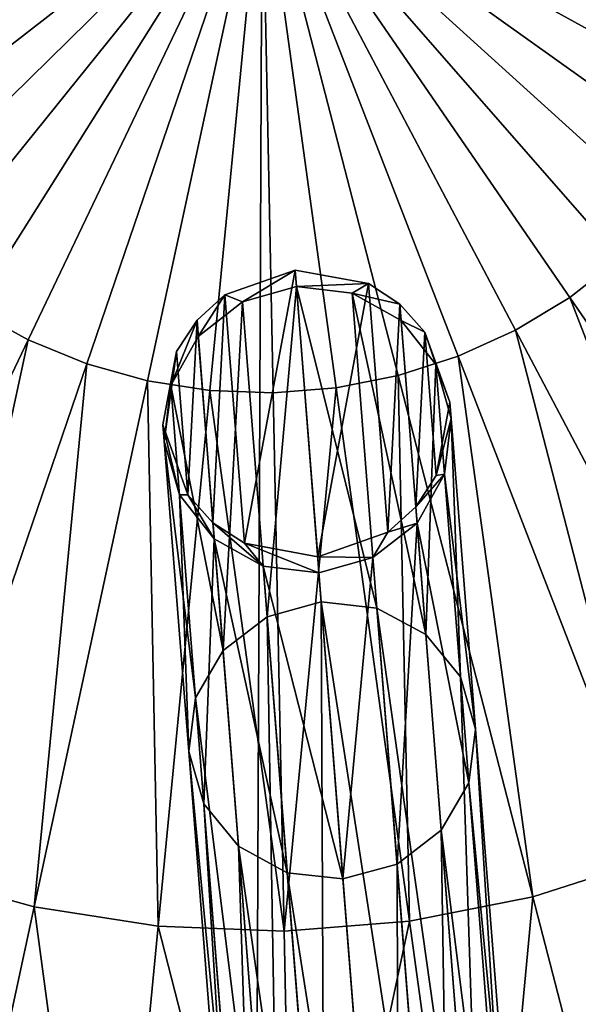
# Model space of a CAD drawing. Header units: millimetres. Extents: x 64 to 3333, y 103 to 3347.
# Tile 355 of 519: x 1723 to 1733, y 1758 to 1775. Entities that reach past the tile are written whole.
import ezdxf

# ---------------------------------------------------------------- set-up
doc = ezdxf.new("R2010")
doc.units = ezdxf.units.MM
doc.header["$LTSCALE"] = 25.4
doc.layers.get('0').update_dxf_attribs({"true_color": 0xff5454})

# ---------------------------------------------------------------- blocks, each defined once
blk = doc.blocks.new('SPIDER-6785-9743.STL')
at = {"color": 0}
mesh = blk.add_polyface(dxfattribs=at)
corners = [(1654.298, 1759.693, 1405.814), (1652.364, 1784.306, 1405.814), (1652.311, 1771.919, 1405.814), (1654.454, 1796.515, 1405.814), (1658.271, 1747.96, 1405.814), (1658.526, 1808.214, 1405.814), (1664.12, 1737.042, 1405.814), (1664.467, 1819.083, 1405.814), (1671.687, 1727.234, 1405.814), (1672.116, 1828.826, 1405.814), (1680.765, 1718.807, 1405.814), (1681.265, 1837.177, 1405.814), (1691.106, 1711.988, 1405.814), (1691.664, 1843.908, 1405.814), (1702.429, 1706.964, 1405.814), (1703.028, 1848.835, 1405.814), (1714.423, 1703.873, 1405.814), (1715.049, 1851.825, 1405.814), (1726.764, 1702.797, 1405.814), (1727.398, 1852.796, 1405.814), (1739.112, 1703.768, 1405.814), (1739.738, 1851.721, 1405.814), (1751.133, 1706.758, 1405.814), (1751.733, 1848.63, 1405.814), (1762.498, 1711.686, 1405.814), (1763.055, 1843.606, 1405.814), (1772.896, 1718.417, 1405.814), (1773.396, 1836.787, 1405.814), (1782.045, 1726.768, 1405.814), (1782.474, 1828.359, 1405.814), (1789.694, 1736.511, 1405.814), (1790.041, 1818.552, 1405.814), (1795.636, 1747.38, 1405.814), (1795.89, 1807.633, 1405.814), (1799.707, 1759.078, 1405.814), (1799.863, 1795.901, 1405.814), (1801.798, 1771.288, 1405.814), (1801.85, 1783.674, 1405.814)]
mesh.append_faces([[corners[k] for k in face] for face in [(0, 1, 2), (35, 36, 37)]], dxfattribs={"vtx0": -1, "color": 0})
mesh.append_faces([[corners[k] for k in face] for face in [(1, 0, 3), (3, 4, 5), (5, 6, 7), (7, 8, 9), (9, 10, 11), (11, 12, 13), (13, 14, 15), (15, 16, 17), (17, 18, 19), (19, 20, 21), (21, 22, 23), (23, 24, 25), (25, 26, 27), (27, 28, 29), (29, 30, 31), (31, 32, 33), (33, 34, 35)]], dxfattribs={"vtx0": -1, "vtx1": -1, "color": 0})
mesh.append_faces([[corners[k] for k in face] for face in [(3, 0, 4), (5, 4, 6), (7, 6, 8), (9, 8, 10), (11, 10, 12), (13, 12, 14), (15, 14, 16), (17, 16, 18), (19, 18, 20), (21, 20, 22), (23, 22, 24), (25, 24, 26), (27, 26, 28), (29, 28, 30), (31, 30, 32), (33, 32, 34), (35, 34, 36)]], dxfattribs={"vtx0": -1, "vtx2": -1, "color": 0})
mesh = blk.add_polyface(dxfattribs=at)
corners = [(1727.081, 1777.797, 1362.181), (1718.492, 1773.884, 1362.521), (1718.096, 1774.907, 1362.521)]
mesh.append_faces([[corners[k] for k in face] for face in [(0, 1, 2)]], dxfattribs={"color": 0})
mesh = blk.add_polyface(dxfattribs=at)
corners = [(1727.081, 1777.797, 1362.181), (1719.005, 1772.913, 1362.521), (1718.492, 1773.884, 1362.521)]
mesh.append_faces([[corners[k] for k in face] for face in [(0, 1, 2)]], dxfattribs={"color": 0})
mesh = blk.add_polyface(dxfattribs=at)
corners = [(1727.081, 1777.797, 1362.181), (1719.626, 1772.009, 1362.521), (1719.005, 1772.913, 1362.521)]
mesh.append_faces([[corners[k] for k in face] for face in [(0, 1, 2)]], dxfattribs={"color": 0})
mesh = blk.add_polyface(dxfattribs=at)
corners = [(1727.081, 1777.797, 1362.181), (1720.348, 1771.182, 1362.521), (1719.626, 1772.009, 1362.521)]
mesh.append_faces([[corners[k] for k in face] for face in [(0, 1, 2)]], dxfattribs={"color": 0})
mesh = blk.add_polyface(dxfattribs=at)
corners = [(1727.081, 1777.797, 1362.181), (1721.162, 1770.446, 1362.521), (1720.348, 1771.182, 1362.521)]
mesh.append_faces([[corners[k] for k in face] for face in [(0, 1, 2)]], dxfattribs={"color": 0})
mesh = blk.add_polyface(dxfattribs=at)
corners = [(1727.081, 1777.797, 1362.181), (1722.055, 1769.808, 1362.521), (1721.162, 1770.446, 1362.521)]
mesh.append_faces([[corners[k] for k in face] for face in [(0, 1, 2)]], dxfattribs={"color": 0})
mesh = blk.add_polyface(dxfattribs=at)
corners = [(1727.081, 1777.797, 1362.181), (1723.017, 1769.279, 1362.521), (1722.055, 1769.808, 1362.521)]
mesh.append_faces([[corners[k] for k in face] for face in [(0, 1, 2)]], dxfattribs={"color": 0})
mesh = blk.add_polyface(dxfattribs=at)
corners = [(1727.081, 1777.797, 1362.181), (1724.033, 1768.865, 1362.521), (1723.017, 1769.279, 1362.521)]
mesh.append_faces([[corners[k] for k in face] for face in [(0, 1, 2)]], dxfattribs={"color": 0})
mesh = blk.add_polyface(dxfattribs=at)
corners = [(1727.081, 1777.797, 1362.181), (1725.091, 1768.571, 1362.521), (1724.033, 1768.865, 1362.521)]
mesh.append_faces([[corners[k] for k in face] for face in [(0, 1, 2)]], dxfattribs={"color": 0})
mesh = blk.add_polyface(dxfattribs=at)
corners = [(1727.081, 1777.797, 1362.181), (1726.175, 1768.403, 1362.521), (1725.091, 1768.571, 1362.521)]
mesh.append_faces([[corners[k] for k in face] for face in [(0, 1, 2)]], dxfattribs={"color": 0})
mesh = blk.add_polyface(dxfattribs=at)
corners = [(1727.272, 1768.361, 1362.521), (1726.175, 1768.403, 1362.521), (1727.081, 1777.797, 1362.181)]
mesh.append_faces([[corners[k] for k in face] for face in [(0, 1, 2)]], dxfattribs={"color": 0})
mesh = blk.add_polyface(dxfattribs=at)
corners = [(1728.366, 1768.447, 1362.521), (1727.272, 1768.361, 1362.521), (1727.081, 1777.797, 1362.181)]
mesh.append_faces([[corners[k] for k in face] for face in [(0, 1, 2)]], dxfattribs={"color": 0})
mesh = blk.add_polyface(dxfattribs=at)
corners = [(1729.443, 1768.659, 1362.521), (1728.366, 1768.447, 1362.521), (1727.081, 1777.797, 1362.181)]
mesh.append_faces([[corners[k] for k in face] for face in [(0, 1, 2)]], dxfattribs={"color": 0})
mesh = blk.add_polyface(dxfattribs=at)
corners = [(1730.488, 1768.995, 1362.521), (1729.443, 1768.659, 1362.521), (1727.081, 1777.797, 1362.181)]
mesh.append_faces([[corners[k] for k in face] for face in [(0, 1, 2)]], dxfattribs={"color": 0})
mesh = blk.add_polyface(dxfattribs=at)
corners = [(1731.486, 1769.451, 1362.521), (1730.488, 1768.995, 1362.521), (1727.081, 1777.797, 1362.181)]
mesh.append_faces([[corners[k] for k in face] for face in [(0, 1, 2)]], dxfattribs={"color": 0})
mesh = blk.add_polyface(dxfattribs=at)
corners = [(1732.426, 1770.018, 1362.521), (1731.486, 1769.451, 1362.521), (1727.081, 1777.797, 1362.181)]
mesh.append_faces([[corners[k] for k in face] for face in [(0, 1, 2)]], dxfattribs={"color": 0})
mesh = blk.add_polyface(dxfattribs=at)
corners = [(1733.292, 1770.692, 1362.521), (1732.426, 1770.018, 1362.521), (1727.081, 1777.797, 1362.181)]
mesh.append_faces([[corners[k] for k in face] for face in [(0, 1, 2)]], dxfattribs={"color": 0})
mesh = blk.add_polyface(dxfattribs=at)
corners = [(1734.075, 1771.461, 1362.521), (1733.292, 1770.692, 1362.521), (1727.081, 1777.797, 1362.181)]
mesh.append_faces([[corners[k] for k in face] for face in [(0, 1, 2)]], dxfattribs={"color": 0})
mesh = blk.add_polyface(dxfattribs=at)
corners = [(1734.764, 1772.316, 1362.521), (1734.075, 1771.461, 1362.521), (1727.081, 1777.797, 1362.181)]
mesh.append_faces([[corners[k] for k in face] for face in [(0, 1, 2)]], dxfattribs={"color": 0})
mesh = blk.add_polyface(dxfattribs=at)
corners = [(1735.348, 1773.245, 1362.521), (1734.764, 1772.316, 1362.521), (1727.081, 1777.797, 1362.181)]
mesh.append_faces([[corners[k] for k in face] for face in [(0, 1, 2)]], dxfattribs={"color": 0})
mesh = blk.add_polyface(dxfattribs=at)
corners = [(1735.821, 1774.235, 1362.521), (1735.348, 1773.245, 1362.521), (1727.081, 1777.797, 1362.181)]
mesh.append_faces([[corners[k] for k in face] for face in [(0, 1, 2)]], dxfattribs={"color": 0})
mesh = blk.add_polyface(dxfattribs=at)
corners = [(1736.175, 1775.274, 1362.521), (1735.821, 1774.235, 1362.521), (1727.081, 1777.797, 1362.181)]
mesh.append_faces([[corners[k] for k in face] for face in [(0, 1, 2)]], dxfattribs={"color": 0})
mesh = blk.add_polyface(dxfattribs=at)
corners = [(1733.292, 1770.692, 1362.521), (1737.725, 1762.307, 1363.8), (1732.426, 1770.018, 1362.521), (1739.451, 1763.647, 1363.8)]
mesh.append_faces([[corners[k] for k in face] for face in [(0, 1, 2), (1, 0, 3)]], dxfattribs={"vtx0": -1, "color": 0})
mesh = blk.add_polyface(dxfattribs=at)
corners = [(1725.79, 1766.586, 1369.032), (1725.594, 1769.078, 1369.032), (1725.358, 1767.806, 1369.032), (1725.95, 1769.625, 1369.032), (1726.227, 1766.101, 1369.032), (1726.435, 1770.062, 1369.032), (1726.774, 1765.745, 1369.032), (1727.655, 1770.494, 1369.032), (1728.047, 1765.509, 1369.032), (1728.927, 1770.258, 1369.032), (1729.266, 1765.941, 1369.032), (1729.474, 1769.902, 1369.032), (1729.751, 1766.378, 1369.032), (1729.911, 1769.417, 1369.032), (1730.107, 1766.925, 1369.032), (1730.343, 1768.198, 1369.032)]
mesh.append_faces([[corners[k] for k in face] for face in [(0, 1, 2), (13, 14, 15)]], dxfattribs={"vtx0": -1, "color": 0})
mesh.append_faces([[corners[k] for k in face] for face in [(1, 0, 3), (3, 4, 5), (5, 6, 7), (7, 8, 9), (9, 10, 11), (11, 12, 13)]], dxfattribs={"vtx0": -1, "vtx1": -1, "color": 0})
mesh.append_faces([[corners[k] for k in face] for face in [(3, 0, 4), (5, 4, 6), (7, 6, 8), (9, 8, 10), (11, 10, 12), (13, 12, 14)]], dxfattribs={"vtx0": -1, "vtx2": -1, "color": 0})
mesh = blk.add_polyface(dxfattribs=at)
corners = [(1727.655, 1770.494, 1369.032), (1726.738, 1769.942, 1358.859), (1726.435, 1770.062, 1369.032)]
mesh.append_faces([[corners[k] for k in face] for face in [(0, 1, 2)]], dxfattribs={"color": 0})
mesh = blk.add_polyface(dxfattribs=at)
corners = [(1727.655, 1770.494, 1369.032), (1727.677, 1770.206, 1358.849), (1726.738, 1769.942, 1358.859)]
mesh.append_faces([[corners[k] for k in face] for face in [(0, 1, 2)]], dxfattribs={"color": 0})
mesh = blk.add_polyface(dxfattribs=at)
corners = [(1728.927, 1770.258, 1369.032), (1727.677, 1770.206, 1358.849), (1727.655, 1770.494, 1369.032)]
mesh.append_faces([[corners[k] for k in face] for face in [(0, 1, 2)]], dxfattribs={"color": 0})
mesh = blk.add_polyface(dxfattribs=at)
corners = [(1727.169, 1764.469, 1324.447), (1727.677, 1770.206, 1358.849), (1728.108, 1764.727, 1324.398), (1726.738, 1769.942, 1358.859)]
mesh.append_faces([[corners[k] for k in face] for face in [(0, 1, 2), (1, 0, 3)]], dxfattribs={"vtx0": -1, "color": 0})
mesh = blk.add_polyface(dxfattribs=at)
corners = [(1728.927, 1770.258, 1369.032), (1728.646, 1770.092, 1358.859), (1727.677, 1770.206, 1358.849)]
mesh.append_faces([[corners[k] for k in face] for face in [(0, 1, 2)]], dxfattribs={"color": 0})
mesh = blk.add_polyface(dxfattribs=at)
corners = [(1727.677, 1770.206, 1358.849), (1729.076, 1764.619, 1324.447), (1728.108, 1764.727, 1324.398), (1728.646, 1770.092, 1358.859)]
mesh.append_faces([[corners[k] for k in face] for face in [(0, 1, 2), (1, 0, 3)]], dxfattribs={"vtx0": -1, "color": 0})
mesh = blk.add_polyface(dxfattribs=at)
corners = [(1729.474, 1769.902, 1369.032), (1728.646, 1770.092, 1358.859), (1728.927, 1770.258, 1369.032)]
mesh.append_faces([[corners[k] for k in face] for face in [(0, 1, 2)]], dxfattribs={"color": 0})
mesh = blk.add_polyface(dxfattribs=at)
corners = [(1726.435, 1770.062, 1369.032), (1725.972, 1769.339, 1358.89), (1725.95, 1769.625, 1369.032)]
mesh.append_faces([[corners[k] for k in face] for face in [(0, 1, 2)]], dxfattribs={"color": 0})
mesh = blk.add_polyface(dxfattribs=at)
corners = [(1726.435, 1770.062, 1369.032), (1726.738, 1769.942, 1358.859), (1725.972, 1769.339, 1358.89)]
mesh.append_faces([[corners[k] for k in face] for face in [(0, 1, 2)]], dxfattribs={"color": 0})
mesh = blk.add_polyface(dxfattribs=at)
corners = [(1729.474, 1769.902, 1369.032), (1729.497, 1769.616, 1358.89), (1728.646, 1770.092, 1358.859)]
mesh.append_faces([[corners[k] for k in face] for face in [(0, 1, 2)]], dxfattribs={"color": 0})
mesh = blk.add_polyface(dxfattribs=at)
corners = [(1728.646, 1770.092, 1358.859), (1729.926, 1764.161, 1324.586), (1729.076, 1764.619, 1324.447), (1729.497, 1769.616, 1358.89)]
mesh.append_faces([[corners[k] for k in face] for face in [(0, 1, 2), (1, 0, 3)]], dxfattribs={"vtx0": -1, "color": 0})
mesh = blk.add_polyface(dxfattribs=at)
corners = [(1726.401, 1763.884, 1324.586), (1726.738, 1769.942, 1358.859), (1727.169, 1764.469, 1324.447), (1725.972, 1769.339, 1358.89)]
mesh.append_faces([[corners[k] for k in face] for face in [(0, 1, 2), (1, 0, 3)]], dxfattribs={"vtx0": -1, "color": 0})
mesh = blk.add_polyface(dxfattribs=at)
corners = [(1729.474, 1769.902, 1369.032), (1729.911, 1769.417, 1369.032), (1729.497, 1769.616, 1358.89)]
mesh.append_faces([[corners[k] for k in face] for face in [(0, 1, 2)]], dxfattribs={"color": 0})
mesh = blk.add_polyface(dxfattribs=at)
corners = [(1732.426, 1770.018, 1362.521), (1735.854, 1761.176, 1363.8), (1731.486, 1769.451, 1362.521), (1737.725, 1762.307, 1363.8)]
mesh.append_faces([[corners[k] for k in face] for face in [(0, 1, 2), (1, 0, 3)]], dxfattribs={"vtx0": -1, "color": 0})
mesh = blk.add_polyface(dxfattribs=at)
corners = [(1722.055, 1769.808, 1362.521), (1718.988, 1760.834, 1363.8), (1717.073, 1761.888, 1363.8), (1723.017, 1769.279, 1362.521)]
mesh.append_faces([[corners[k] for k in face] for face in [(0, 1, 2), (1, 0, 3)]], dxfattribs={"vtx0": -1, "color": 0})
mesh = blk.add_polyface(dxfattribs=at)
corners = [(1725.95, 1769.625, 1369.032), (1725.495, 1768.489, 1358.936), (1725.594, 1769.078, 1369.032)]
mesh.append_faces([[corners[k] for k in face] for face in [(0, 1, 2)]], dxfattribs={"color": 0})
mesh = blk.add_polyface(dxfattribs=at)
corners = [(1725.95, 1769.625, 1369.032), (1725.972, 1769.339, 1358.89), (1725.495, 1768.489, 1358.936)]
mesh.append_faces([[corners[k] for k in face] for face in [(0, 1, 2)]], dxfattribs={"color": 0})
mesh = blk.add_polyface(dxfattribs=at)
corners = [(1729.497, 1769.616, 1358.89), (1729.911, 1769.417, 1369.032), (1730.101, 1768.851, 1358.936)]
mesh.append_faces([[corners[k] for k in face] for face in [(0, 1, 2)]], dxfattribs={"color": 0})
mesh = blk.add_polyface(dxfattribs=at)
corners = [(1729.926, 1764.161, 1324.586), (1730.101, 1768.851, 1358.936), (1730.527, 1763.422, 1324.794), (1729.497, 1769.616, 1358.89)]
mesh.append_faces([[corners[k] for k in face] for face in [(0, 1, 2), (1, 0, 3)]], dxfattribs={"vtx0": -1, "color": 0})
mesh = blk.add_polyface(dxfattribs=at)
corners = [(1729.911, 1769.417, 1369.032), (1730.343, 1768.198, 1369.032), (1730.101, 1768.851, 1358.936)]
mesh.append_faces([[corners[k] for k in face] for face in [(0, 1, 2)]], dxfattribs={"color": 0})
mesh = blk.add_polyface(dxfattribs=at)
corners = [(1731.486, 1769.451, 1362.521), (1733.865, 1760.269, 1363.8), (1730.488, 1768.995, 1362.521), (1735.854, 1761.176, 1363.8)]
mesh.append_faces([[corners[k] for k in face] for face in [(0, 1, 2), (1, 0, 3)]], dxfattribs={"vtx0": -1, "color": 0})
mesh = blk.add_polyface(dxfattribs=at)
corners = [(1723.017, 1769.279, 1362.521), (1721.012, 1760.009, 1363.8), (1718.988, 1760.834, 1363.8), (1724.033, 1768.865, 1362.521)]
mesh.append_faces([[corners[k] for k in face] for face in [(0, 1, 2), (1, 0, 3)]], dxfattribs={"vtx0": -1, "color": 0})
mesh = blk.add_polyface(dxfattribs=at)
corners = [(1725.495, 1768.489, 1358.936), (1726.401, 1763.884, 1324.586), (1725.922, 1763.06, 1324.794), (1725.972, 1769.339, 1358.89)]
mesh.append_faces([[corners[k] for k in face] for face in [(0, 1, 2), (1, 0, 3)]], dxfattribs={"vtx0": -1, "color": 0})
mesh = blk.add_polyface(dxfattribs=at)
corners = [(1725.594, 1769.078, 1369.032), (1725.38, 1767.522, 1358.991), (1725.358, 1767.806, 1369.032)]
mesh.append_faces([[corners[k] for k in face] for face in [(0, 1, 2)]], dxfattribs={"color": 0})
mesh = blk.add_polyface(dxfattribs=at)
corners = [(1725.594, 1769.078, 1369.032), (1725.495, 1768.489, 1358.936), (1725.38, 1767.522, 1358.991)]
mesh.append_faces([[corners[k] for k in face] for face in [(0, 1, 2)]], dxfattribs={"color": 0})
mesh = blk.add_polyface(dxfattribs=at)
corners = [(1724.033, 1768.865, 1362.521), (1723.118, 1759.425, 1363.8), (1721.012, 1760.009, 1363.8), (1725.091, 1768.571, 1362.521)]
mesh.append_faces([[corners[k] for k in face] for face in [(0, 1, 2), (1, 0, 3)]], dxfattribs={"vtx0": -1, "color": 0})
mesh = blk.add_polyface(dxfattribs=at)
corners = [(1730.488, 1768.995, 1362.521), (1731.785, 1759.6, 1363.8), (1729.443, 1768.659, 1362.521), (1733.865, 1760.269, 1363.8)]
mesh.append_faces([[corners[k] for k in face] for face in [(0, 1, 2), (1, 0, 3)]], dxfattribs={"vtx0": -1, "color": 0})
mesh = blk.add_polyface(dxfattribs=at)
corners = [(1730.101, 1768.851, 1358.936), (1730.343, 1768.198, 1369.032), (1730.365, 1767.914, 1358.991)]
mesh.append_faces([[corners[k] for k in face] for face in [(0, 1, 2)]], dxfattribs={"color": 0})
mesh = blk.add_polyface(dxfattribs=at)
corners = [(1730.527, 1763.422, 1324.794), (1730.365, 1767.914, 1358.991), (1730.79, 1762.516, 1325.039), (1730.101, 1768.851, 1358.936)]
mesh.append_faces([[corners[k] for k in face] for face in [(0, 1, 2), (1, 0, 3)]], dxfattribs={"vtx0": -1, "color": 0})
mesh = blk.add_polyface(dxfattribs=at)
corners = [(1729.443, 1768.659, 1362.521), (1729.64, 1759.177, 1363.8), (1728.366, 1768.447, 1362.521), (1731.785, 1759.6, 1363.8)]
mesh.append_faces([[corners[k] for k in face] for face in [(0, 1, 2), (1, 0, 3)]], dxfattribs={"vtx0": -1, "color": 0})
mesh = blk.add_polyface(dxfattribs=at)
corners = [(1725.091, 1768.571, 1362.521), (1725.277, 1759.089, 1363.8), (1723.118, 1759.425, 1363.8), (1726.175, 1768.403, 1362.521)]
mesh.append_faces([[corners[k] for k in face] for face in [(0, 1, 2), (1, 0, 3)]], dxfattribs={"vtx0": -1, "color": 0})
mesh = blk.add_polyface(dxfattribs=at)
corners = [(1725.38, 1767.522, 1358.991), (1725.922, 1763.06, 1324.794), (1725.805, 1762.124, 1325.039), (1725.495, 1768.489, 1358.936)]
mesh.append_faces([[corners[k] for k in face] for face in [(0, 1, 2), (1, 0, 3)]], dxfattribs={"vtx0": -1, "color": 0})
mesh = blk.add_polyface(dxfattribs=at)
corners = [(1726.175, 1768.403, 1362.521), (1727.462, 1759.006, 1363.8), (1725.277, 1759.089, 1363.8), (1727.272, 1768.361, 1362.521)]
mesh.append_faces([[corners[k] for k in face] for face in [(0, 1, 2), (1, 0, 3)]], dxfattribs={"vtx0": -1, "color": 0})
mesh = blk.add_polyface(dxfattribs=at)
corners = [(1728.366, 1768.447, 1362.521), (1727.462, 1759.006, 1363.8), (1727.272, 1768.361, 1362.521), (1729.64, 1759.177, 1363.8)]
mesh.append_faces([[corners[k] for k in face] for face in [(0, 1, 2), (1, 0, 3)]], dxfattribs={"vtx0": -1, "color": 0})
mesh = blk.add_polyface(dxfattribs=at)
corners = [(1730.343, 1768.198, 1369.032), (1730.107, 1766.925, 1369.032), (1730.365, 1767.914, 1358.991)]
mesh.append_faces([[corners[k] for k in face] for face in [(0, 1, 2)]], dxfattribs={"color": 0})
mesh = blk.add_polyface(dxfattribs=at)
corners = [(1725.358, 1767.806, 1369.032), (1725.645, 1766.585, 1359.045), (1725.79, 1766.586, 1369.032)]
mesh.append_faces([[corners[k] for k in face] for face in [(0, 1, 2)]], dxfattribs={"color": 0})
mesh = blk.add_polyface(dxfattribs=at)
corners = [(1725.358, 1767.806, 1369.032), (1725.38, 1767.522, 1358.991), (1725.645, 1766.585, 1359.045)]
mesh.append_faces([[corners[k] for k in face] for face in [(0, 1, 2)]], dxfattribs={"color": 0})
mesh = blk.add_polyface(dxfattribs=at)
corners = [(1730.365, 1767.914, 1358.991), (1730.107, 1766.925, 1369.032), (1730.25, 1766.947, 1359.045)]
mesh.append_faces([[corners[k] for k in face] for face in [(0, 1, 2)]], dxfattribs={"color": 0})
mesh = blk.add_polyface(dxfattribs=at)
corners = [(1730.79, 1762.516, 1325.039), (1730.25, 1766.947, 1359.045), (1730.672, 1761.579, 1325.285), (1730.365, 1767.914, 1358.991)]
mesh.append_faces([[corners[k] for k in face] for face in [(0, 1, 2), (1, 0, 3)]], dxfattribs={"vtx0": -1, "color": 0})
mesh = blk.add_polyface(dxfattribs=at)
corners = [(1725.645, 1766.585, 1359.045), (1725.805, 1762.124, 1325.039), (1726.067, 1761.217, 1325.285), (1725.38, 1767.522, 1358.991)]
mesh.append_faces([[corners[k] for k in face] for face in [(0, 1, 2), (1, 0, 3)]], dxfattribs={"vtx0": -1, "color": 0})
mesh = blk.add_polyface(dxfattribs=at)
corners = [(1730.25, 1766.947, 1359.045), (1730.107, 1766.925, 1369.032), (1729.751, 1766.378, 1369.032)]
mesh.append_faces([[corners[k] for k in face] for face in [(0, 1, 2)]], dxfattribs={"color": 0})
mesh = blk.add_polyface(dxfattribs=at)
corners = [(1730.25, 1766.947, 1359.045), (1729.751, 1766.378, 1369.032), (1729.773, 1766.097, 1359.091)]
mesh.append_faces([[corners[k] for k in face] for face in [(0, 1, 2)]], dxfattribs={"color": 0})
mesh = blk.add_polyface(dxfattribs=at)
corners = [(1730.672, 1761.579, 1325.285), (1729.773, 1766.097, 1359.091), (1730.193, 1760.756, 1325.493), (1730.25, 1766.947, 1359.045)]
mesh.append_faces([[corners[k] for k in face] for face in [(0, 1, 2), (1, 0, 3)]], dxfattribs={"vtx0": -1, "color": 0})
mesh = blk.add_polyface(dxfattribs=at)
corners = [(1725.79, 1766.586, 1369.032), (1725.645, 1766.585, 1359.045), (1726.249, 1765.82, 1359.091)]
mesh.append_faces([[corners[k] for k in face] for face in [(0, 1, 2)]], dxfattribs={"color": 0})
mesh = blk.add_polyface(dxfattribs=at)
corners = [(1726.249, 1765.82, 1359.091), (1726.067, 1761.217, 1325.285), (1726.669, 1760.479, 1325.493), (1725.645, 1766.585, 1359.045)]
mesh.append_faces([[corners[k] for k in face] for face in [(0, 1, 2), (1, 0, 3)]], dxfattribs={"vtx0": -1, "color": 0})
mesh = blk.add_polyface(dxfattribs=at)
corners = [(1725.79, 1766.586, 1369.032), (1726.249, 1765.82, 1359.091), (1726.227, 1766.101, 1369.032)]
mesh.append_faces([[corners[k] for k in face] for face in [(0, 1, 2)]], dxfattribs={"color": 0})
mesh = blk.add_polyface(dxfattribs=at)
corners = [(1729.266, 1765.941, 1369.032), (1729.773, 1766.097, 1359.091), (1729.751, 1766.378, 1369.032)]
mesh.append_faces([[corners[k] for k in face] for face in [(0, 1, 2)]], dxfattribs={"color": 0})
mesh = blk.add_polyface(dxfattribs=at)
corners = [(1726.227, 1766.101, 1369.032), (1727.1, 1765.345, 1359.122), (1726.774, 1765.745, 1369.032)]
mesh.append_faces([[corners[k] for k in face] for face in [(0, 1, 2)]], dxfattribs={"color": 0})
mesh = blk.add_polyface(dxfattribs=at)
corners = [(1726.227, 1766.101, 1369.032), (1726.249, 1765.82, 1359.091), (1727.1, 1765.345, 1359.122)]
mesh.append_faces([[corners[k] for k in face] for face in [(0, 1, 2)]], dxfattribs={"color": 0})
mesh = blk.add_polyface(dxfattribs=at)
corners = [(1729.266, 1765.941, 1369.032), (1729.007, 1765.495, 1359.122), (1729.773, 1766.097, 1359.091)]
mesh.append_faces([[corners[k] for k in face] for face in [(0, 1, 2)]], dxfattribs={"color": 0})
mesh = blk.add_polyface(dxfattribs=at)
corners = [(1729.773, 1766.097, 1359.091), (1729.426, 1760.17, 1325.632), (1730.193, 1760.756, 1325.493), (1729.007, 1765.495, 1359.122)]
mesh.append_faces([[corners[k] for k in face] for face in [(0, 1, 2), (1, 0, 3)]], dxfattribs={"vtx0": -1, "color": 0})
mesh = blk.add_polyface(dxfattribs=at)
corners = [(1728.047, 1765.509, 1369.032), (1729.007, 1765.495, 1359.122), (1729.266, 1765.941, 1369.032)]
mesh.append_faces([[corners[k] for k in face] for face in [(0, 1, 2)]], dxfattribs={"color": 0})
mesh = blk.add_polyface(dxfattribs=at)
corners = [(1727.518, 1760.02, 1325.632), (1726.249, 1765.82, 1359.091), (1726.669, 1760.479, 1325.493), (1727.1, 1765.345, 1359.122)]
mesh.append_faces([[corners[k] for k in face] for face in [(0, 1, 2), (1, 0, 3)]], dxfattribs={"vtx0": -1, "color": 0})
mesh = blk.add_polyface(dxfattribs=at)
corners = [(1726.774, 1765.745, 1369.032), (1728.068, 1765.23, 1359.133), (1728.047, 1765.509, 1369.032)]
mesh.append_faces([[corners[k] for k in face] for face in [(0, 1, 2)]], dxfattribs={"color": 0})
mesh = blk.add_polyface(dxfattribs=at)
corners = [(1726.774, 1765.745, 1369.032), (1727.1, 1765.345, 1359.122), (1728.068, 1765.23, 1359.133)]
mesh.append_faces([[corners[k] for k in face] for face in [(0, 1, 2)]], dxfattribs={"color": 0})
mesh = blk.add_polyface(dxfattribs=at)
corners = [(1728.047, 1765.509, 1369.032), (1728.068, 1765.23, 1359.133), (1729.007, 1765.495, 1359.122)]
mesh.append_faces([[corners[k] for k in face] for face in [(0, 1, 2)]], dxfattribs={"color": 0})
mesh = blk.add_polyface(dxfattribs=at)
corners = [(1729.007, 1765.495, 1359.122), (1728.486, 1759.912, 1325.681), (1729.426, 1760.17, 1325.632), (1728.068, 1765.23, 1359.133)]
mesh.append_faces([[corners[k] for k in face] for face in [(0, 1, 2), (1, 0, 3)]], dxfattribs={"vtx0": -1, "color": 0})
mesh = blk.add_polyface(dxfattribs=at)
corners = [(1728.486, 1759.912, 1325.681), (1727.1, 1765.345, 1359.122), (1727.518, 1760.02, 1325.632), (1728.068, 1765.23, 1359.133)]
mesh.append_faces([[corners[k] for k in face] for face in [(0, 1, 2), (1, 0, 3)]], dxfattribs={"vtx0": -1, "color": 0})
mesh = blk.add_polyface(dxfattribs=at)
corners = [(1728.163, 1751.818, 1290.768), (1728.108, 1764.727, 1324.398), (1729.104, 1752.063, 1290.684), (1727.169, 1764.469, 1324.447)]
mesh.append_faces([[corners[k] for k in face] for face in [(0, 1, 2), (1, 0, 3)]], dxfattribs={"vtx0": -1, "color": 0})
mesh = blk.add_polyface(dxfattribs=at)
corners = [(1728.108, 1764.727, 1324.398), (1730.071, 1751.967, 1290.768), (1729.104, 1752.063, 1290.684), (1729.076, 1764.619, 1324.447)]
mesh.append_faces([[corners[k] for k in face] for face in [(0, 1, 2), (1, 0, 3)]], dxfattribs={"vtx0": -1, "color": 0})
mesh = blk.add_polyface(dxfattribs=at)
corners = [(1729.076, 1764.619, 1324.447), (1730.917, 1751.546, 1291.007), (1730.071, 1751.967, 1290.768), (1729.926, 1764.161, 1324.586)]
mesh.append_faces([[corners[k] for k in face] for face in [(0, 1, 2), (1, 0, 3)]], dxfattribs={"vtx0": -1, "color": 0})
mesh = blk.add_polyface(dxfattribs=at)
corners = [(1727.393, 1751.269, 1291.007), (1727.169, 1764.469, 1324.447), (1728.163, 1751.818, 1290.768), (1726.401, 1763.884, 1324.586)]
mesh.append_faces([[corners[k] for k in face] for face in [(0, 1, 2), (1, 0, 3)]], dxfattribs={"vtx0": -1, "color": 0})
mesh = blk.add_polyface(dxfattribs=at)
corners = [(1730.917, 1751.546, 1291.007), (1730.527, 1763.422, 1324.794), (1731.515, 1750.863, 1291.364), (1729.926, 1764.161, 1324.586)]
mesh.append_faces([[corners[k] for k in face] for face in [(0, 1, 2), (1, 0, 3)]], dxfattribs={"vtx0": -1, "color": 0})
mesh = blk.add_polyface(dxfattribs=at)
corners = [(1725.922, 1763.06, 1324.794), (1727.393, 1751.269, 1291.007), (1726.909, 1750.501, 1291.364), (1726.401, 1763.884, 1324.586)]
mesh.append_faces([[corners[k] for k in face] for face in [(0, 1, 2), (1, 0, 3)]], dxfattribs={"vtx0": -1, "color": 0})
mesh = blk.add_polyface(dxfattribs=at)
corners = [(1731.515, 1750.863, 1291.364), (1730.79, 1762.516, 1325.039), (1731.772, 1750.021, 1291.786), (1730.527, 1763.422, 1324.794)]
mesh.append_faces([[corners[k] for k in face] for face in [(0, 1, 2), (1, 0, 3)]], dxfattribs={"vtx0": -1, "color": 0})
mesh = blk.add_polyface(dxfattribs=at)
corners = [(1725.805, 1762.124, 1325.039), (1726.909, 1750.501, 1291.364), (1726.787, 1749.63, 1291.786), (1725.922, 1763.06, 1324.794)]
mesh.append_faces([[corners[k] for k in face] for face in [(0, 1, 2), (1, 0, 3)]], dxfattribs={"vtx0": -1, "color": 0})
mesh = blk.add_polyface(dxfattribs=at)
corners = [(1731.772, 1750.021, 1291.786), (1730.672, 1761.579, 1325.285), (1731.649, 1749.15, 1292.207), (1730.79, 1762.516, 1325.039)]
mesh.append_faces([[corners[k] for k in face] for face in [(0, 1, 2), (1, 0, 3)]], dxfattribs={"vtx0": -1, "color": 0})
mesh = blk.add_polyface(dxfattribs=at)
corners = [(1726.067, 1761.217, 1325.285), (1726.787, 1749.63, 1291.786), (1727.044, 1748.788, 1292.207), (1725.805, 1762.124, 1325.039)]
mesh.append_faces([[corners[k] for k in face] for face in [(0, 1, 2), (1, 0, 3)]], dxfattribs={"vtx0": -1, "color": 0})
mesh = blk.add_polyface(dxfattribs=at)
corners = [(1731.649, 1749.15, 1292.207), (1730.193, 1760.756, 1325.493), (1731.166, 1748.382, 1292.565), (1730.672, 1761.579, 1325.285)]
mesh.append_faces([[corners[k] for k in face] for face in [(0, 1, 2), (1, 0, 3)]], dxfattribs={"vtx0": -1, "color": 0})
mesh = blk.add_polyface(dxfattribs=at)
corners = [(1726.669, 1760.479, 1325.493), (1727.044, 1748.788, 1292.207), (1727.641, 1748.105, 1292.565), (1726.067, 1761.217, 1325.285)]
mesh.append_faces([[corners[k] for k in face] for face in [(0, 1, 2), (1, 0, 3)]], dxfattribs={"vtx0": -1, "color": 0})
mesh = blk.add_polyface(dxfattribs=at)
corners = [(1730.193, 1760.756, 1325.493), (1730.396, 1747.833, 1292.803), (1731.166, 1748.382, 1292.565), (1729.426, 1760.17, 1325.632)]
mesh.append_faces([[corners[k] for k in face] for face in [(0, 1, 2), (1, 0, 3)]], dxfattribs={"vtx0": -1, "color": 0})
mesh = blk.add_polyface(dxfattribs=at)
corners = [(1728.488, 1747.683, 1292.803), (1726.669, 1760.479, 1325.493), (1727.641, 1748.105, 1292.565), (1727.518, 1760.02, 1325.632)]
mesh.append_faces([[corners[k] for k in face] for face in [(0, 1, 2), (1, 0, 3)]], dxfattribs={"vtx0": -1, "color": 0})
mesh = blk.add_polyface(dxfattribs=at)
corners = [(1733.865, 1760.269, 1363.8), (1734.083, 1750.709, 1366.004), (1731.785, 1759.6, 1363.8), (1737.181, 1751.705, 1366.004)]
mesh.append_faces([[corners[k] for k in face] for face in [(0, 1, 2), (1, 0, 3)]], dxfattribs={"vtx0": -1, "color": 0})
mesh = blk.add_polyface(dxfattribs=at)
corners = [(1729.426, 1760.17, 1325.632), (1729.455, 1747.588, 1292.887), (1730.396, 1747.833, 1292.803), (1728.486, 1759.912, 1325.681)]
mesh.append_faces([[corners[k] for k in face] for face in [(0, 1, 2), (1, 0, 3)]], dxfattribs={"vtx0": -1, "color": 0})
mesh = blk.add_polyface(dxfattribs=at)
corners = [(1721.012, 1760.009, 1363.8), (1721.182, 1750.448, 1366.004), (1718.046, 1751.318, 1366.004), (1723.118, 1759.425, 1363.8)]
mesh.append_faces([[corners[k] for k in face] for face in [(0, 1, 2), (1, 0, 3)]], dxfattribs={"vtx0": -1, "color": 0})
mesh = blk.add_polyface(dxfattribs=at)
corners = [(1729.455, 1747.588, 1292.887), (1727.518, 1760.02, 1325.632), (1728.488, 1747.683, 1292.803), (1728.486, 1759.912, 1325.681)]
mesh.append_faces([[corners[k] for k in face] for face in [(0, 1, 2), (1, 0, 3)]], dxfattribs={"vtx0": -1, "color": 0})
mesh = blk.add_polyface(dxfattribs=at)
corners = [(1731.785, 1759.6, 1363.8), (1730.891, 1750.079, 1366.004), (1729.64, 1759.177, 1363.8), (1734.083, 1750.709, 1366.004)]
mesh.append_faces([[corners[k] for k in face] for face in [(0, 1, 2), (1, 0, 3)]], dxfattribs={"vtx0": -1, "color": 0})
mesh = blk.add_polyface(dxfattribs=at)
corners = [(1723.118, 1759.425, 1363.8), (1724.396, 1749.948, 1366.004), (1721.182, 1750.448, 1366.004), (1725.277, 1759.089, 1363.8)]
mesh.append_faces([[corners[k] for k in face] for face in [(0, 1, 2), (1, 0, 3)]], dxfattribs={"vtx0": -1, "color": 0})
mesh = blk.add_polyface(dxfattribs=at)
corners = [(1725.277, 1759.089, 1363.8), (1727.648, 1749.824, 1366.004), (1724.396, 1749.948, 1366.004), (1727.462, 1759.006, 1363.8)]
mesh.append_faces([[corners[k] for k in face] for face in [(0, 1, 2), (1, 0, 3)]], dxfattribs={"vtx0": -1, "color": 0})
mesh = blk.add_polyface(dxfattribs=at)
corners = [(1729.64, 1759.177, 1363.8), (1727.648, 1749.824, 1366.004), (1727.462, 1759.006, 1363.8), (1730.891, 1750.079, 1366.004)]
mesh.append_faces([[corners[k] for k in face] for face in [(0, 1, 2), (1, 0, 3)]], dxfattribs={"vtx0": -1, "color": 0})

msp = doc.modelspace()

# ---------------------------------------------------------------- block references
at = {"color": 250, "true_color": 0x262626}
msp.add_blockref('SPIDER-6785-9743.STL', (0, 0), dxfattribs=at)

doc.saveas('drawing.dxf')
